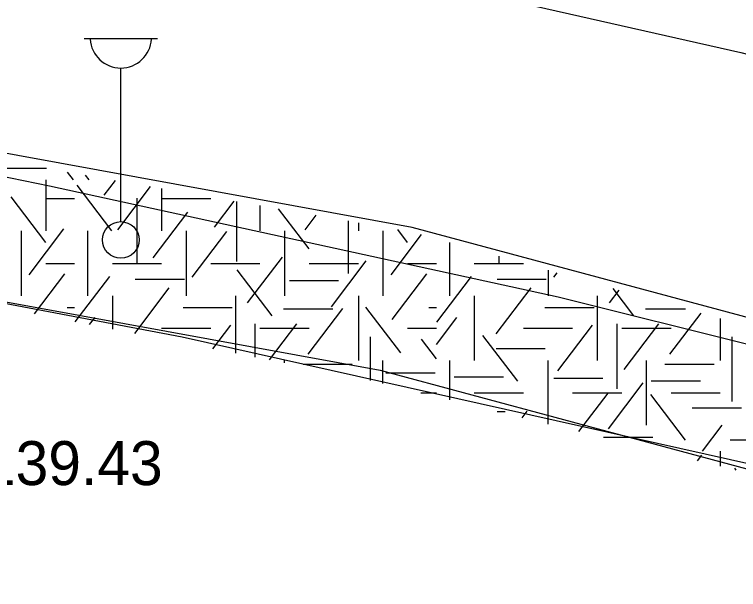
# Model space of a CAD drawing. Extents: x 419101 to 420177, y 4451541 to 4452254.
# Drawn here: x 420095.41 to 420115.17, y 4452058.77 to 4452074.47 of the extents above; entities that cross this region are included whole.
import ezdxf

# ---------------------------------------------------------------- set-up
doc = ezdxf.new("R2010")
doc.units = 0
for name, color, linetype in [('3_HALİHAZIR', 7, 'Continuous'), ('Level 41', 7, 'Continuous'), ('Level 62', 7, 'Continuous')]:
    doc.layers.add(name, color=color, linetype=linetype)

msp = doc.modelspace()

# ---------------------------------------------------------------- linework, layer by layer
at = {"layer": '3_HALİHAZIR'}
for p, q in [((420097.31, 4452073.813), (420099.31, 4452073.813)), ((420098.31, 4452068.813), (420098.31, 4452073.006))]:
    msp.add_line(p, q, dxfattribs=at)
for points in [[(419871.901, 4452087.295), (419899.944, 4452090.612), (419926.497, 4452092.357), (419954.629, 4452092.932), (419971.972, 4452092.507), (419994.113, 4452091.548), (420012.102, 4452090.301), (420038.431, 4452087.644), (420055.346, 4452085.5), (420080.464, 4452081.285), (420115.239, 4452073.432), (420134.059, 4452068.53)], [(419685.337, 4452041.692), (419721.116, 4452049.512), (419735.648, 4452052.343), (419765.479, 4452058.976), (419803.77, 4452068.263), (419832.047, 4452073.915), (419846.386, 4452076.213), (419872.445, 4452079.756), (419890.897, 4452081.604), (419918.22, 4452083.688), (419940.3, 4452084.348), (419964.834, 4452084.5), (419985.907, 4452083.744), (420007.786, 4452082.528), (420026.8, 4452080.84), (420043.753, 4452078.768), (420062.038, 4452076.118), (420071.621, 4452074.582), (420083.274, 4452072.498), (420096.362, 4452069.786), (420110.248, 4452066.758), (420131.153, 4452061.533)], [(420130.319, 4452058.874), (420099.984, 4452065.656), (420072.202, 4452070.958), (420055.64, 4452073.507), (420025.092, 4452077.298), (420002.523, 4452079.399), (419980.202, 4452080.467), (419961.133, 4452080.98), (419937.08, 4452080.859), (419919.004, 4452080.188), (419891.691, 4452078.364), (419876.797, 4452076.948), (419851.634, 4452073.702), (419829.209, 4452070.106), (419805.618, 4452065.288), (419784.55, 4452060.931), (419759.717, 4452055.949), (419735.794, 4452051.092), (419717.945, 4452047.292), (419699.497, 4452043.236), (419686.012, 4452039.946)]]:
    msp.add_lwpolyline(points, dxfattribs=at)
msp.add_circle((420098.31, 4452068.313), 0.5, dxfattribs=at)
msp.add_arc((420098.31, 4452073.843), 0.837, 183.298, 356.9072, dxfattribs=at)
at = {"layer": 'Level 41'}
for p, q in [((420095.192, 4452070.268), (420096.277, 4452070.268)), ((420097.019, 4452069.956), (420096.859, 4452070.167)), ((420096.26, 4452069.956), (420096.26, 4452068.558)), ((420096.26, 4452069.956), (420096.26, 4452068.558)), ((420097.442, 4452069.956), (420097.346, 4452070.082)), ((420098.069, 4452068.558), (420097.12, 4452069.808)), ((420097.858, 4452069.539), (420098.162, 4452069.94)), ((420098.229, 4452068.593), (420099.124, 4452069.772)), ((420099.424, 4452069.72), (420099.424, 4452068.558)), ((420096.261, 4452068.242), (420095.312, 4452069.491)), ((420096.26, 4452069.442), (420097.048, 4452069.442)), ((420098.749, 4452069.454), (420098.749, 4452067.687)), ((420099.424, 4452069.442), (420100.767, 4452069.442)), ((420100.866, 4452068.662), (420101.407, 4452069.374)), ((420101.466, 4452069.364), (420101.466, 4452067.722)), ((420102.11, 4452069.252), (420102.11, 4452068.558)), ((420099.189, 4452067.821), (420100.138, 4452069.071)), ((420103.45, 4452068.067), (420102.617, 4452069.164)), ((420103.343, 4452068.593), (420103.641, 4452068.985)), ((420104.514, 4452068.833), (420104.514, 4452067.401)), ((420104.796, 4452068.784), (420104.796, 4452068.558)), ((420095.809, 4452067.365), (420096.758, 4452068.615)), ((420106.14, 4452068.242), (420105.87, 4452068.597)), ((420095.589, 4452068.558), (420095.589, 4452066.791)), ((420095.589, 4452068.558), (420095.589, 4452066.791)), ((420097.41, 4452066.791), (420097.41, 4452068.558)), ((420100.096, 4452068.558), (420100.096, 4452066.791)), ((420100.255, 4452067.296), (420101.204, 4452068.546)), ((420102.782, 4452068.558), (420102.782, 4452066.791)), ((420105.468, 4452068.558), (420105.468, 4452066.791)), ((420105.468, 4452068.558), (420105.468, 4452066.791)), ((420105.688, 4452067.365), (420106.519, 4452068.459)), ((420107.289, 4452066.791), (420107.289, 4452068.243)), ((420101.772, 4452066.595), (420102.723, 4452067.844)), ((420108.628, 4452067.867), (420108.628, 4452067.687)), ((420096.26, 4452067.674), (420097.048, 4452067.674)), ((420098.081, 4452067.674), (420099.424, 4452067.674)), ((420100.767, 4452067.674), (420102.11, 4452067.674)), ((420103.453, 4452067.674), (420104.796, 4452067.674)), ((420104.063, 4452066.49), (420105.012, 4452067.74)), ((420106.139, 4452067.674), (420106.927, 4452067.674)), ((420107.96, 4452067.674), (420109.303, 4452067.674)), ((420095.955, 4452066.296), (420096.785, 4452067.388)), ((420102.438, 4452066.245), (420101.488, 4452067.494)), ((420105.714, 4452066.139), (420106.664, 4452067.388)), ((420109.975, 4452067.488), (420109.975, 4452066.791)), ((420110.134, 4452067.296), (420110.226, 4452067.417)), ((420097.065, 4452066.079), (420098.007, 4452067.319)), ((420098.705, 4452067.24), (420100.048, 4452067.24)), ((420102.913, 4452067.204), (420104.256, 4452067.204)), ((420106.937, 4452066.07), (420107.886, 4452067.319)), ((420108.584, 4452067.24), (420109.927, 4452067.24)), ((420098.689, 4452065.76), (420099.632, 4452067.003)), ((420108.562, 4452065.753), (420109.511, 4452067.003)), ((420111.651, 4452066.595), (420111.916, 4452066.943)), ((420112.317, 4452066.245), (420111.751, 4452066.989)), ((420098.081, 4452066.791), (420098.081, 4452065.879)), ((420101.439, 4452066.791), (420101.439, 4452065.221)), ((420104.796, 4452066.791), (420104.796, 4452065.024)), ((420107.96, 4452066.791), (420107.96, 4452065.024)), ((420111.318, 4452066.791), (420111.318, 4452065.024)), ((420096.844, 4452066.467), (420097.048, 4452066.467)), ((420100.011, 4452066.467), (420101.354, 4452066.467)), ((420102.753, 4452066.434), (420104.096, 4452066.434)), ((420103.423, 4452065.193), (420104.373, 4452066.443)), ((420105.953, 4452065.227), (420105.004, 4452066.476)), ((420106.723, 4452066.467), (420106.927, 4452066.467)), ((420109.89, 4452066.467), (420111.233, 4452066.467)), ((420112.632, 4452066.434), (420113.725, 4452066.434)), ((420113.302, 4452065.193), (420114.154, 4452066.314)), ((420097.459, 4452066.002), (420097.607, 4452066.197)), ((420101.971, 4452066.019), (420101.971, 4452065.117)), ((420102.372, 4452065.038), (420103.12, 4452066.022)), ((420106.927, 4452065.461), (420107.486, 4452066.197)), ((420111.85, 4452066.019), (420111.85, 4452064.251)), ((420112.05, 4452064.773), (420112.999, 4452066.022)), ((420114.675, 4452066.167), (420114.675, 4452065.024)), ((420099.424, 4452065.907), (420100.767, 4452065.907)), ((420100.82, 4452065.342), (420101.31, 4452065.987)), ((420102.11, 4452065.907), (420103.453, 4452065.907)), ((420106.139, 4452065.907), (420106.927, 4452065.907)), ((420109.303, 4452065.907), (420110.646, 4452065.907)), ((420110.239, 4452064.737), (420111.189, 4452065.987)), ((420111.989, 4452065.907), (420113.332, 4452065.907)), ((420105.114, 4452065.669), (420105.114, 4452064.479)), ((420109.147, 4452064.456), (420108.198, 4452065.706)), ((420114.993, 4452065.669), (420114.993, 4452063.901)), ((420106.927, 4452065.067), (420106.521, 4452065.601)), ((420108.557, 4452065.347), (420109.9, 4452065.347)), ((420102.782, 4452064.958), (420102.782, 4452065.024)), ((420105.468, 4452064.392), (420105.468, 4452065.024)), ((420107.289, 4452063.946), (420107.289, 4452065.024)), ((420109.975, 4452063.287), (420109.975, 4452065.024)), ((420112.661, 4452063.256), (420112.661, 4452065.024)), ((420103.287, 4452064.926), (420104.63, 4452064.926)), ((420113.166, 4452064.926), (420114.509, 4452064.926)), ((420105.55, 4452064.681), (420106.893, 4452064.681)), ((420107.412, 4452064.575), (420108.755, 4452064.575)), ((420110.129, 4452064.541), (420111.472, 4452064.541)), ((420112.792, 4452064.47), (420114.135, 4452064.47)), ((420111.625, 4452063.159), (420112.574, 4452064.409)), ((420106.497, 4452064.14), (420106.927, 4452064.14)), ((420107.96, 4452064.14), (420109.303, 4452064.14)), ((420110.646, 4452064.14), (420111.989, 4452064.14)), ((420110.818, 4452063.081), (420111.614, 4452064.129)), ((420113.728, 4452062.845), (420112.778, 4452064.094)), ((420113.332, 4452064.14), (420114.675, 4452064.14)), ((420109.268, 4452063.461), (420109.403, 4452063.638)), ((420113.911, 4452063.733), (420115.254, 4452063.733)), ((420108.581, 4452063.629), (420108.808, 4452063.629)), ((420114.194, 4452062.547), (420114.731, 4452063.253)), ((420111.488, 4452062.928), (420112.831, 4452062.928)), ((420114.95, 4452062.859), (420116.293, 4452062.859)), ((420114.675, 4452062.547), (420114.675, 4452062.135)), ((420114.059, 4452062.286), (420114.171, 4452062.434)), ((420115.111, 4452062.028), (420115.07, 4452062.082))]:
    msp.add_line(p, q, dxfattribs=at)
at = {"layer": 'Level 62'}
for points in [[(420134.195, 4452061.152), (420106.267, 4452068.652), (420078.344, 4452073.753)], [(420077.365, 4452069.868), (420105.389, 4452064.754), (420132.923, 4452057.352)]]:
    msp.add_lwpolyline(points, dxfattribs=at)

# ---------------------------------------------------------------- texts
at = {"layer": '3_HALİHAZIR'}
msp.add_text('139.43 ', height=1.2, rotation=359.9979, dxfattribs=at).set_placement((420094.545, 4452061.621))

doc.saveas('drawing.dxf')
